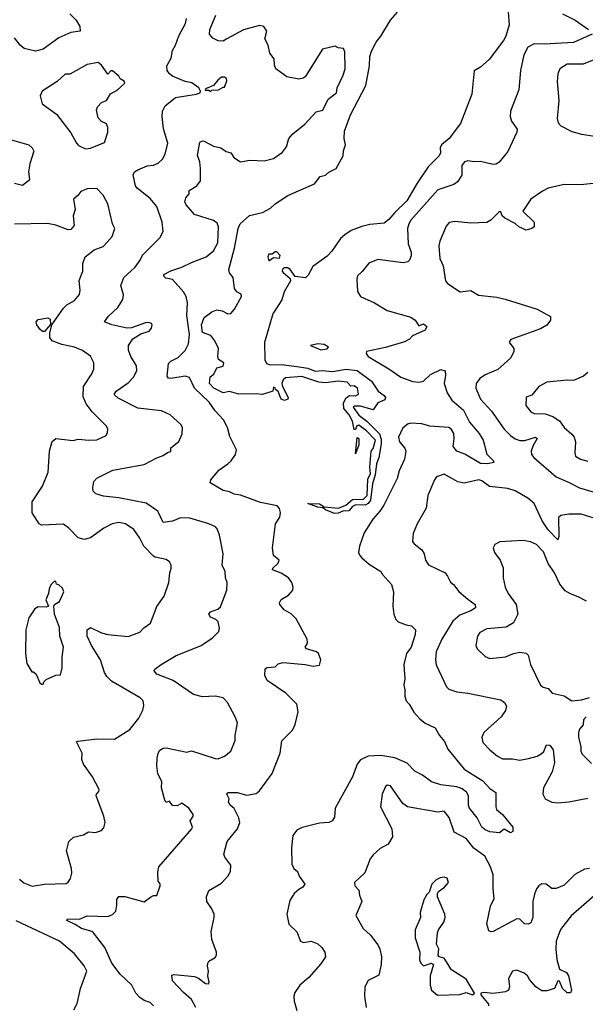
# Model space of a CAD drawing. Extents: x 1690054 to 1842981, y 782881 to 914114.
# Tile 467 of 656: x 1805987 to 1809570, y 806914 to 813147. Entities that reach past the tile are written whole.
import ezdxf

# ---------------------------------------------------------------- set-up
doc = ezdxf.new("R2010")
doc.units = 0

msp = doc.modelspace()

# ---------------------------------------------------------------- linework, layer by layer
at = {"layer": '0CON10XD'}
for points in [[(1806305, 813184.4), (1806345.7, 813145), (1806368.6, 813105), (1806370, 813075), (1806311.2, 813065), (1806235, 813033.1), (1806135, 812960.4), (1806087.5, 812947.5), (1806015.4, 812965.4), (1805990.8, 812985), (1805955, 813033.3)], [(1807304.4, 810335.6), (1807325.6, 810354.4), (1807353.8, 810395), (1807361.2, 810425), (1807318.3, 810508.3), (1807302.9, 810565), (1807278, 810615), (1807225, 810672.2), (1807186.7, 810725), (1807094.5, 810815), (1807063, 810883), (1807035, 810889.6), (1806945, 810875.5), (1806928.6, 810878.6), (1806920.3, 810890.3), (1806929.7, 810970.3), (1806944, 810985), (1806990.5, 811009.5), (1807035, 811053.1), (1807056.8, 811095), (1807062.1, 811155), (1807044.7, 811275), (1807049.7, 811355), (1807042.5, 811395), (1807025.4, 811425), (1806955, 811502.7), (1806911.7, 811511.7), (1806897.5, 811525), (1806905, 811536.7), (1806945, 811558.2), (1807015, 811580.5), (1807075, 811610), (1807169.2, 811645), (1807214.4, 811685), (1807241.8, 811735), (1807246.5, 811835), (1807238.6, 811858.6), (1807215, 811875.6), (1807095, 811914.5), (1807041.5, 811975), (1807033.1, 811995), (1807039.7, 812020.3), (1807060, 812045), (1807060, 812065), (1807108.8, 812095), (1807132.7, 812127.3), (1807133.3, 812205), (1807127.5, 812247.5), (1807113.2, 812286.8), (1807127.7, 812372.3), (1807145, 812380.8), (1807155, 812378.6), (1807215, 812347.5), (1807261.2, 812335), (1807295, 812312.2), (1807324.3, 812304.3), (1807344, 812275), (1807385, 812247.5), (1807445, 812257.5), (1807535, 812254.2), (1807595, 812269.2), (1807652, 812308), (1807677.9, 812342.1), (1807691.2, 812395), (1807716.2, 812425), (1807793.8, 812485), (1807865, 812563.8), (1807906.7, 812575), (1807941.2, 812645), (1807994, 812685), (1807998, 812715), (1808036.7, 812795), (1808048.6, 812835), (1808046.4, 812943.6), (1808037.5, 812965), (1808005, 812970), (1807985, 812980), (1807905, 812960.8), (1807794.3, 812785.7), (1807783, 812777), (1807755, 812770.8), (1807680, 812785), (1807609.4, 812835), (1807601.4, 812858.6), (1807599, 812899), (1807572.2, 812935), (1807561.8, 812985), (1807540, 813025), (1807551.5, 813075), (1807534, 813105), (1807505, 813110), (1807405, 813083.1), (1807300, 813025), (1807275, 813011.2), (1807243.4, 813013.4), (1807210.3, 813030.3), (1807188.9, 813055), (1807191.4, 813085), (1807229.6, 813175)], [(1809080, 813195), (1809088.1, 813115), (1809066.2, 813043.8), (1809052, 813015), (1808960, 812895), (1808905, 812847.5), (1808866.4, 812823.6), (1808850.6, 812675), (1808779.7, 812490.3), (1808708.2, 812395), (1808657.7, 812355), (1808649.7, 812335), (1808652.2, 812305), (1808644.5, 812285.5), (1808575, 812214.7), (1808505, 812112.5), (1808438.8, 812001.2), (1808362.4, 811927.6), (1808325, 811882.9), (1808295, 811858.6), (1808205, 811850.6), (1808155, 811838.6), (1808087.6, 811812.4), (1808045.4, 811784.6), (1808018.2, 811761.8), (1807965, 811682), (1807935, 811650), (1807844.5, 811585.5), (1807815, 811530), (1807798, 811512), (1807731.2, 811521.2), (1807700, 811565), (1807685, 811575.8), (1807665, 811576.2), (1807652.7, 811567.3), (1807650, 811555), (1807655, 811546.7), (1807699.3, 811509.3), (1807702.5, 811495), (1807661.2, 811425), (1807646.4, 811373.6), (1807589.4, 811285), (1807537.1, 811102.9), (1807538.8, 810995), (1807551.2, 810971.2), (1807572.5, 810962.5), (1807646.2, 810963.8), (1807742.6, 810952.6), (1807811.3, 810941.3), (1807858.5, 810921.5), (1807905, 810926.1), (1807969.1, 810920.9), (1808054.1, 810935.9), (1808125, 810925.9), (1808215, 810858.8), (1808256.7, 810796.7), (1808295, 810768.8), (1808303.8, 810755), (1808298.8, 810741.2), (1808255, 810721.2), (1808225, 810677.5), (1808145, 810700), (1808105, 810700), (1808098.8, 810695), (1808135, 810644.4), (1808186.4, 810606.4), (1808265, 810524.6), (1808277.5, 810492.5), (1808277, 810463), (1808261.2, 810375), (1808247.8, 810335), (1808239.5, 810265), (1808220.9, 810209.1), (1808208.3, 810105), (1808195, 810084.7), (1808175, 810073.9), (1808115, 810075.5), (1808094.7, 810065.3), (1808070.9, 810039.1), (1808033.6, 810036.4), (1808005, 810023.8), (1807980.9, 810020.9), (1807925, 810043.5), (1807907, 810057), (1807875, 810060.4), (1807811.2, 810085), (1807885, 810082.5), (1807915, 810062.5), (1808005.6, 810054.4), (1808052.5, 810075), (1808095, 810109.1), (1808165, 810112.7), (1808188.5, 810135), (1808191.6, 810238.4), (1808210, 810275), (1808204.5, 810314.5), (1808213.9, 810416.1), (1808225, 810432.5), (1808240, 810485), (1808184.2, 810545), (1808135, 810581.4), (1808123, 810577), (1808115, 810552.5), (1808105, 810552.5), (1808094, 810605), (1808073.3, 810645), (1808041.1, 810685), (1808037.8, 810722.2), (1808055, 810754.5), (1808075, 810768.1), (1808113.8, 810766.2), (1808132.5, 810777.5), (1808127.1, 810815), (1808105, 810828.8), (1808085, 810827.5), (1808061.7, 810851.7), (1808005, 810859.4), (1807925, 810848.1), (1807881.7, 810851.7), (1807775, 810888.6), (1807670.7, 810879.3), (1807655, 810867.5), (1807647.1, 810845), (1807651.1, 810825), (1807686.7, 810755), (1807685.9, 810744.1), (1807665, 810736.7), (1807643.3, 810745), (1807625, 810792.5), (1807607, 810807), (1807605, 810817.5), (1807595, 810820), (1807590, 810795), (1807525, 810774), (1807485, 810778.8), (1807375, 810776.7), (1807315, 810794), (1807275, 810786), (1807216.7, 810815), (1807190, 810845), (1807193, 810887), (1807216.4, 810903.6), (1807235, 810942.5), (1807275, 810953.3), (1807280, 810975), (1807246.4, 810996.4), (1807241.2, 811015), (1807245.8, 811065), (1807224, 811115), (1807197.3, 811147.3), (1807145, 811167.5), (1807138.9, 811215), (1807155, 811261.2), (1807205, 811298.8), (1807235, 811310), (1807270, 811305), (1807305, 811285.8), (1807325, 811288.1), (1807348.5, 811315), (1807391.4, 811395), (1807389.4, 811409.4), (1807363.3, 811425), (1807346.7, 811445), (1807340, 811515), (1807316.7, 811545), (1807312.5, 811565), (1807348.6, 811701.4), (1807371.6, 811825), (1807383.5, 811855), (1807442.8, 811907.2), (1807525, 811926), (1807575.2, 811954.8), (1807605, 811981.5), (1807686.2, 812035), (1807855, 812107.5), (1807890, 812155), (1807925, 812162.5), (1807945, 812182.5), (1807992.5, 812205), (1808036.7, 812285), (1808037, 812317), (1808051.4, 812355), (1808041.2, 812395), (1808045, 812442.5), (1808082.4, 812545), (1808178.8, 812731.2), (1808202.6, 812855), (1808205.3, 812915), (1808215, 812948.1), (1808244.6, 813005), (1808275, 813043.3), (1808336.2, 813145), (1808379.4, 813195)], [(1809424.2, 813185), (1809505, 813144.5), (1809590, 813085)], [(1806833.8, 806905), (1806813.3, 806925), (1806775, 806938.1), (1806747.4, 806957.4), (1806722.9, 806985), (1806696.4, 807036.4), (1806624.4, 807105), (1806570.9, 807175), (1806527.3, 807275), (1806455, 807367.8), (1806445, 807376.2), (1806378, 807395), (1806339.2, 807419.2), (1806286.7, 807445), (1806290, 807455), (1806365, 807454.2), (1806415, 807475.5), (1806545, 807470.9), (1806575, 807483.1), (1806595.6, 807505), (1806603, 807543), (1806601.9, 807578.1), (1806615, 807596.2), (1806654.1, 807595.9), (1806775, 807562.5), (1806815, 807593.3), (1806835, 807602.5), (1806855, 807602.5), (1806877.5, 807665), (1806877, 807677), (1806863.3, 807695), (1806861.7, 807751.7), (1806867.5, 807785), (1807077.5, 808025), (1807080.8, 808035), (1807067.5, 808075), (1807086, 808105), (1807085.8, 808115), (1807058.8, 808155), (1807015, 808186.7), (1806985, 808170), (1806955, 808172.5), (1806935, 808200), (1806915, 808192.5), (1806906.4, 808206.4), (1806885.8, 808285), (1806887.1, 808325), (1806862.7, 808372.7), (1806855.7, 808425), (1806857, 808473), (1806863.3, 808505), (1806875, 808524), (1806895, 808535.7), (1806915, 808537.4), (1807045, 808511.2), (1807075, 808518.8), (1807225, 808470), (1807245, 808469.2), (1807283.3, 808485), (1807325, 808516.2), (1807352.9, 808585), (1807351.4, 808615), (1807365.7, 808695.7), (1807352, 808735), (1807303.8, 808825), (1807276.7, 808855), (1807225, 808865.6), (1807145, 808861.5), (1807087.5, 808875), (1806960, 808965), (1806856.7, 809005), (1806838.8, 809025), (1806843.8, 809035), (1806884, 809065), (1806978.6, 809121.4), (1807100.1, 809169.9), (1807136, 809185), (1807208.8, 809235), (1807248, 809275), (1807252, 809295), (1807244.3, 809335), (1807229.5, 809349.5), (1807195.3, 809365.3), (1807184.5, 809385), (1807195, 809398.5), (1807241.2, 809415), (1807259.1, 809430.9), (1807298.1, 809535), (1807301.4, 809585), (1807290.8, 809615), (1807288, 809655), (1807270, 809695), (1807275.8, 809765), (1807252.9, 809885), (1807238, 809925), (1807226.6, 809936.6), (1807185, 809956.9), (1807065, 809991.5), (1807005, 809994.4), (1806955, 809973.6), (1806895, 809964.3), (1806863.1, 810035), (1806787.4, 810087.4), (1806615, 810121.2), (1806518, 810132), (1806470, 810145), (1806452.4, 810162.4), (1806449.4, 810185), (1806455.8, 810224.2), (1806476.2, 810245), (1806576.7, 810295), (1806775, 810332.1), (1806855, 810374.4), (1806895, 810388), (1806922.4, 810407.6), (1806945, 810412.9), (1806945, 810436.7), (1806995, 810478), (1807015.7, 810525), (1807018, 810565), (1807008, 810585), (1806940, 810645), (1806885, 810671.9), (1806735, 810688.4), (1806610.3, 810750.3), (1806586, 810775), (1806599.2, 810795), (1806675, 810847.8), (1806707.8, 810885), (1806728.5, 810925), (1806726.9, 810956.9), (1806691.9, 811015), (1806675.7, 811055), (1806675.7, 811085), (1806703.2, 811126.8), (1806755, 811158.8), (1806806.7, 811175), (1806821.2, 811195), (1806826.7, 811215), (1806822.5, 811225), (1806805, 811231.2), (1806785, 811227.5), (1806695, 811197.1), (1806665, 811194.3), (1806570, 811215), (1806523.8, 811235), (1806549.4, 811270.6), (1806607.8, 811325), (1806641.1, 811375), (1806644.3, 811405), (1806627.1, 811465), (1806645.8, 811515), (1806718.5, 811581.5), (1806750.6, 811625), (1806765, 811656.9), (1806874.5, 811765.5), (1806895.8, 811805.8), (1806890, 811865), (1806854.7, 811964.7), (1806814.4, 812015), (1806730.9, 812080.9), (1806720.9, 812095), (1806705.8, 812165), (1806715, 812183.8), (1806735, 812195.8), (1806795, 812221.2), (1806835, 812225.5), (1806865, 812238.6), (1806892.5, 812265), (1806908.1, 812295), (1806924.4, 812365), (1806897, 812457), (1806888.9, 812535), (1806892.1, 812567.9), (1806907.6, 812602.4), (1806975, 812655.6), (1807105, 812676.7), (1807130, 812685), (1807132.5, 812695), (1807122.5, 812715), (1807077.5, 812747.5), (1807035, 812756.5), (1806955, 812790), (1806935, 812804.3), (1806921.9, 812825), (1806920, 812855), (1806946.7, 812903.3), (1806955, 812951.2), (1806974.4, 812985), (1806994.7, 813045.3), (1807036.7, 813123.3), (1807043.3, 813155)], [(1809612.5, 813055), (1809495, 813001.8), (1809311.2, 812991.2), (1809245, 812993.5), (1809205, 812972.2), (1809179.6, 812925), (1809158.8, 812825), (1809147.9, 812702.1), (1809095, 812567.5), (1809094.3, 812535), (1809102.9, 812505), (1809138.1, 812455), (1809136.7, 812435), (1809078.1, 812311.9), (1809024.6, 812245.4), (1809005, 812233.5), (1808985, 812231.5), (1808905, 812250), (1808865, 812247.8), (1808825, 812254.6), (1808805, 812248.2), (1808787.5, 812225), (1808786.7, 812163.3), (1808759.7, 812120.3), (1808735.8, 812104.2), (1808635, 812070.6), (1808465, 811877.8), (1808451.5, 811855), (1808443.9, 811825), (1808447.9, 811727.9), (1808466.7, 811675), (1808466.7, 811653.3), (1808455.5, 811624.5), (1808445, 811614.4), (1808415, 811607.3), (1808255, 811630), (1808197.5, 811605), (1808157.1, 811552.9)], [(1806405, 812330), (1806435, 812333.3), (1806525, 812370), (1806544.4, 812435), (1806545.7, 812465.7), (1806537.3, 812487.3), (1806505, 812502.5), (1806483.3, 812525), (1806473.3, 812575), (1806480, 812595), (1806505, 812622.5), (1806537.5, 812635), (1806562.3, 812677.7), (1806605, 812700), (1806652.5, 812745), (1806648.3, 812758.3), (1806623.6, 812773.6), (1806615, 812790), (1806575, 812822.5), (1806565, 812822.5), (1806545, 812802.5), (1806505, 812860), (1806483.6, 812876.4), (1806415, 812864), (1806305, 812803.3), (1806275, 812803.3), (1806225, 812755.8), (1806130, 812695), (1806116, 812665), (1806128.8, 812615), (1806219.7, 812549.7), (1806310.5, 812430.5), (1806345.9, 812365.9), (1806360.3, 812350.3), (1806405, 812330)], [(1809635, 812896.9), (1809555, 812866.2), (1809455, 812865.5), (1809409.2, 812835), (1809394.6, 812805.4), (1809390.9, 812755), (1809400.9, 812635), (1809390.7, 812520.7), (1809398.1, 812495), (1809415.3, 812475.3), (1809485, 812438.9), (1809545, 812421.5), (1809685, 812402.3)], [(1807195, 812692.5), (1807205, 812700), (1807247, 812703), (1807275, 812720), (1807285, 812720), (1807299.3, 812760.7), (1807297.5, 812775), (1807285, 812782.5), (1807265, 812782.5), (1807242.5, 812765), (1807215, 812730), (1807165, 812710), (1807161.7, 812701.7), (1807185, 812700), (1807195, 812692.5)], [(1805912.9, 812392.9), (1806045, 812354.4), (1806067.1, 812335), (1806076.9, 812315), (1806050.4, 812235), (1806043.8, 812185), (1806049.1, 812135), (1806043.3, 812126.7), (1806005, 812097.5), (1805955, 812109.6)], [(1809641.3, 812111.3), (1809538.1, 812101.9), (1809435, 812103.8), (1809335, 812081.1), (1809297.7, 812062.3)], [(1805985, 807707.5), (1806012.8, 807682.8), (1806066.8, 807663.2), (1806145, 807674.3), (1806280.7, 807679.3), (1806295, 807687.5), (1806308.8, 807711.2), (1806317.1, 807745), (1806315.6, 807775), (1806284.2, 807885), (1806298, 807945), (1806328.3, 807971.7), (1806392.3, 807987.7), (1806422.9, 808007.1), (1806467, 808003), (1806505, 808014.2), (1806519.1, 808030.9), (1806527.5, 808065), (1806520.8, 808105), (1806472, 808235), (1806473.8, 808245), (1806489.4, 808260.6), (1806490, 808275), (1806448.1, 808355), (1806390.5, 808435), (1806381.5, 808465), (1806383.1, 808505), (1806346.7, 808575), (1806355, 808581.2), (1806475, 808595.6), (1806587.9, 808592.1), (1806683.8, 808655), (1806741.2, 808725), (1806766.7, 808776.7), (1806773.8, 808805), (1806768.8, 808835), (1806750, 808855), (1806569.2, 808959.2), (1806539.5, 808989.5), (1806523.6, 809015), (1806498.5, 809095), (1806442, 809185), (1806413.9, 809243.9), (1806414.2, 809285.8), (1806435, 809300.5), (1806505, 809265.5), (1806545, 809255.4), (1806675, 809241.9), (1806749.1, 809270.9), (1806773.2, 809296.8), (1806815, 809326.7), (1806856.6, 809433.4), (1806903, 809497), (1806931.2, 809585), (1806938, 809645), (1806947.5, 809672.5), (1806946, 809695), (1806936.2, 809715), (1806915, 809729.2), (1806845, 809744.4), (1806835, 809751.4), (1806773.1, 809815), (1806748.5, 809865), (1806709.4, 809919.4), (1806656.8, 809956.8), (1806615, 809963.5), (1806573.1, 809956.9), (1806520.6, 809929.4), (1806435, 809867.8), (1806395, 809856.7), (1806356.9, 809866.9), (1806298.9, 809928.9), (1806265, 809953.1), (1806125, 809946.9), (1806110, 809955), (1806065.6, 810025), (1806065.5, 810094.5), (1806131.8, 810195), (1806167.5, 810282.5), (1806175.5, 810415), (1806192.2, 810477.8), (1806215, 810495.6), (1806325, 810482.9), (1806357.3, 810492.7), (1806425, 810485.8), (1806475, 810488), (1806534, 810516), (1806543.8, 810535), (1806546, 810555), (1806538, 810575), (1806445.4, 810665.4), (1806408.9, 810715), (1806390.2, 810760.2), (1806391.2, 810825), (1806444.5, 810905.5), (1806455.7, 810935), (1806455.8, 810975), (1806435, 811016.2), (1806385, 811054), (1806334.5, 811074.5), (1806255, 811091.1), (1806193.6, 811113.6), (1806177.8, 811135), (1806177.6, 811162.4), (1806190, 811215), (1806265, 811321.2), (1806285, 811341.2), (1806335, 811368.8), (1806365, 811407.5), (1806371.2, 811435), (1806364.1, 811495.9), (1806386.2, 811555), (1806387, 811603), (1806402.5, 811645), (1806459.3, 811690.7), (1806515, 811711.2), (1806541.7, 811738.3), (1806573.8, 811775), (1806588.8, 811825), (1806574, 811855), (1806545, 811982.5), (1806515, 812036.7), (1806475, 812077.5), (1806413.9, 812076.1), (1806375, 812060), (1806355.9, 812034.1), (1806328.3, 812011.7), (1806338.8, 811945), (1806326.7, 811905), (1806332.5, 811845), (1806311.7, 811818.3), (1806295, 811817.5), (1806215, 811846), (1806162.3, 811857.7), (1805955, 811852.9)], [(1809297.7, 812062.3), (1809225, 812010), (1809173.3, 811935), (1809246.2, 811865), (1809245, 811836.2), (1809230, 811825), (1809195, 811814.7), (1809148, 811835), (1809125, 811856.7), (1809059.7, 811889.7), (1809043.3, 811905), (1809035, 811930), (1809025, 811932.5), (1808972, 811878), (1808946.4, 811863.6), (1808845, 811860), (1808745, 811870), (1808707.6, 811862.4), (1808689.2, 811840.8), (1808648.1, 811745), (1808640.8, 811715), (1808647.9, 811635), (1808669.1, 811589.1), (1808683.8, 811495), (1808697.3, 811477.3), (1808777.5, 811425), (1808845, 811432.5), (1808893.9, 811403.9), (1809009.8, 811389.8), (1809062.9, 811377.1), (1809265, 811314), (1809349.3, 811269.3), (1809350, 811245), (1809325, 811214.3), (1809285, 811190.6), (1809097.3, 811122.7), (1809086.7, 811105), (1809116.2, 811065), (1809117.5, 811045), (1809096.2, 811005), (1809015, 810931.9), (1808935, 810898.9), (1808902, 810875), (1808878.6, 810845), (1808875.8, 810815), (1808905.6, 810745), (1808975, 810668.6), (1809055.7, 810555.7), (1809095.3, 810515.3), (1809125, 810493.8), (1809155, 810482.6), (1809187.2, 810482.8), (1809254.3, 810504.3), (1809265, 810496.2), (1809238.3, 810451.7), (1809225.6, 810415.6), (1809228.9, 810395), (1809243.5, 810375), (1809385, 810252.9), (1809468.1, 810218.1), (1809532.7, 810182.7), (1809625, 810155.4)], [(1807565, 811620), (1807595, 811642.5), (1807631.7, 811638.3), (1807636.7, 811655), (1807615, 811676.7), (1807605, 811676.7), (1807587, 811663), (1807565, 811662.5), (1807558.8, 811645), (1807565, 811620)], [(1808157.1, 811552.9), (1808127.5, 811525), (1808122.9, 811505), (1808126.8, 811426.8), (1808145, 811394.4), (1808235.3, 811355.3), (1808315.6, 811305.6), (1808464.1, 811264.1), (1808492, 811245), (1808515, 811210), (1808545, 811222), (1808565.8, 811205), (1808555, 811182.5), (1808475, 811146), (1808456.7, 811125), (1808425, 811107.5), (1808305, 811071.1), (1808184.2, 811045.8), (1808181.2, 811035), (1808194, 811015), (1808325, 810937.9), (1808400.8, 810885), (1808477.2, 810857.2), (1808515, 810852.2), (1808545, 810859.4), (1808589.2, 810900.8), (1808655, 810932.1), (1808682.5, 810925), (1808683.1, 810896.9), (1808676.1, 810845), (1808695.4, 810785), (1808725, 810739.6), (1808798.2, 810675), (1808835, 810600), (1808896.7, 810526.7), (1808921.9, 810485), (1808946.3, 810396.3), (1808988.8, 810355), (1808990, 810345), (1808950, 810335), (1808905, 810338.3), (1808806.7, 810396.7), (1808755, 810414.8), (1808732.9, 810445), (1808739.8, 810495), (1808736.7, 810526.7), (1808722.4, 810552.4), (1808705.7, 810565), (1808584, 810574), (1808535, 810588.5), (1808465, 810592.7), (1808443.4, 810586.6), (1808410.9, 810559.1), (1808386.4, 810505), (1808391.8, 810475), (1808425.5, 810435), (1808432.2, 810415), (1808424.5, 810365.5), (1808390.9, 810290.9), (1808378.1, 810241.9), (1808292.5, 810075), (1808267.5, 810035), (1808223.8, 809985), (1808168, 809898), (1808139.4, 809815), (1808133.3, 809775), (1808140.6, 809755), (1808155, 809740), (1808201.1, 809701.1), (1808273.6, 809653.6), (1808285, 809634.2), (1808342.8, 809572.8), (1808355.7, 809525), (1808350.8, 809435), (1808355.8, 809385), (1808369.7, 809349.7), (1808385, 809336), (1808435, 809315.8), (1808469.5, 809309.5), (1808493.3, 809285), (1808491.2, 809255), (1808466.7, 809175), (1808437.5, 809135), (1808420, 809065), (1808425.8, 808975), (1808420, 808935), (1808427.5, 808905), (1808427.1, 808865), (1808435.6, 808835.6), (1808454.5, 808814.5), (1808483.1, 808763.1), (1808521.1, 808721.1), (1808554.6, 808694.6), (1808619.2, 808665), (1808645, 808616.2), (1808677.5, 808577.5), (1808699.1, 808529.1), (1808802.7, 808402.7), (1808919.7, 808329.7), (1808965, 808280), (1809003.8, 808255), (1809002.5, 808165), (1809007.6, 808147.6), (1809045, 808115.8), (1809110.5, 808035), (1809110.8, 808009.2), (1809095, 808000), (1809055, 808022.5), (1809025, 808000), (1808965, 808006), (1808935, 808019.2), (1808914.5, 808035), (1808884.4, 808095), (1808835, 808155.8), (1808829.1, 808175), (1808829.1, 808235), (1808817.3, 808257.3), (1808788.6, 808278.6), (1808755, 808290.3), (1808655.4, 808304.6), (1808595, 808321.8), (1808538.8, 808365), (1808490.6, 808390.6), (1808440.2, 808440.2), (1808363.8, 808473.8), (1808275, 808490.3), (1808195, 808484.4), (1808145, 808462.9), (1808125.5, 808435), (1808094.5, 808355), (1807984.7, 808155.3), (1807980.3, 808099.7), (1807966.2, 808075), (1807945, 808064.3), (1807885, 808060.9), (1807775.4, 808034.6), (1807743, 808017), (1807716.4, 807983.6), (1807708.2, 807905), (1807710.6, 807800.6), (1807723.9, 807773.9), (1807745.7, 807755), (1807758.1, 807725), (1807793.8, 807675), (1807781.2, 807655), (1807755, 807642), (1807726, 807615), (1807698.5, 807571.5), (1807679.5, 807485), (1807692.4, 807422.4), (1807742.7, 807372.7), (1807765, 807313.3), (1807785, 807306.7), (1807833.6, 807313.6), (1807875, 807296.7), (1807900, 807275), (1807920, 807245), (1807923.3, 807215), (1807895, 807171.2), (1807818.9, 807085), (1807761.9, 807035), (1807730, 806990), (1807722.9, 806965), (1807726.1, 806935), (1807742.7, 806875)], [(1806132.3, 811172.3), (1806116.7, 811185), (1806096.7, 811215), (1806092.5, 811235), (1806105, 811248.8), (1806165, 811260), (1806181.2, 811251.2), (1806183.3, 811216.7), (1806145, 811174), (1806132.3, 811172.3)], [(1807895, 811057.1), (1807935, 811063.8), (1807942.5, 811075), (1807915, 811091.2), (1807875, 811095.8), (1807830, 811085), (1807895, 811057.1)], [(1809585, 810913.8), (1809558.7, 810891.3), (1809495, 810863.1), (1809455, 810865.5), (1809325, 810853.1), (1809274.5, 810825.5), (1809230.7, 810769.3), (1809195, 810756.7), (1809193.5, 810705), (1809225, 810663.8), (1809245, 810654), (1809315, 810651.9), (1809364.6, 810634.6), (1809405, 810607.1), (1809435.8, 810565), (1809485, 810524.2), (1809499.4, 810505), (1809507.8, 810475), (1809502.9, 810405), (1809508, 810385), (1809540, 810365), (1809585, 810353.1)], [(1808115, 810400), (1808125, 810502.5), (1808136, 810495), (1808136, 810455), (1808115, 810400)], [(1807102.2, 806895), (1807074.6, 806944.6), (1807025, 806990), (1806955, 807063.3), (1806950.7, 807099.3), (1806965, 807103.3), (1807095, 807091.1), (1807120.4, 807080.4), (1807165, 807045.7), (1807182.5, 807045), (1807186.9, 807055), (1807178.9, 807095), (1807182.9, 807125), (1807175.8, 807155), (1807178, 807175), (1807185, 807186.7), (1807225, 807210), (1807234.4, 807225), (1807233.8, 807245), (1807204.8, 807324.8), (1807200.9, 807375), (1807219.4, 807465), (1807218, 807485), (1807205, 807519.5), (1807171.9, 807565), (1807169.4, 807595), (1807184.4, 807635), (1807265, 807682), (1807305.8, 807725), (1807322.5, 807755), (1807324.7, 807794.7), (1807286.2, 807845), (1807280, 807865), (1807300.8, 807945), (1807367.1, 808025), (1807380.8, 808065), (1807374.4, 808094.4), (1807345, 808153.3), (1807320, 808175), (1807310, 808195), (1807313.8, 808215), (1807300, 808245), (1807307.5, 808255), (1807364.3, 808255.7), (1807425, 808237.5), (1807485, 808249.2), (1807505, 808266), (1807587.1, 808375), (1807637.5, 808505), (1807647.6, 808582.4), (1807715, 808650.8), (1807732.5, 808685), (1807750.8, 808765), (1807743.3, 808815), (1807672.9, 808885), (1807554, 808965), (1807540.8, 808995), (1807541.2, 809038.8), (1807555, 809046.7), (1807605, 809051.2), (1807625, 809070), (1807655, 809078.8), (1807796.1, 809066.1), (1807845.9, 809054.1), (1807885, 809061.2), (1807894.1, 809094.1), (1807878.8, 809135), (1807866.7, 809145), (1807804, 809165), (1807795.8, 809175), (1807805, 809192), (1807810.8, 809205), (1807807.1, 809225), (1807738.1, 809355), (1807705.9, 809385.9), (1807661.2, 809411.2), (1807634, 809445), (1807632.5, 809455), (1807643.8, 809476.2), (1807690, 809505), (1807718, 809535), (1807720, 809555), (1807710.6, 809585), (1807688.8, 809615), (1807642.9, 809642.9), (1807589.2, 809665), (1807590.6, 809675), (1807625, 809707.5), (1807630.9, 809725), (1807594.1, 809755), (1807588.8, 809805), (1807608.2, 809955), (1807635, 809997.5), (1807638.2, 810028.2), (1807633, 810053), (1807618.8, 810068.8), (1807511.4, 810091.4), (1807385, 810137.1), (1807345, 810143.1), (1807315, 810158.1), (1807276.8, 810166.8), (1807192.5, 810215), (1807197.5, 810235), (1807248, 810295), (1807304.4, 810335.6)], [(1809625, 809992.3), (1809542.7, 810017.3), (1809465, 810016.8), (1809415, 810007.8), (1809400, 809995), (1809402, 809875), (1809395, 809854), (1809335, 809918.5), (1809295.7, 809975.7), (1809244.6, 810084.6), (1809205, 810119.2), (1809125, 810165.6), (1809078.6, 810178.6), (1808963.2, 810193.2), (1808915, 810227.3), (1808895, 810233.5), (1808802.6, 810212.6), (1808762.4, 810222.4), (1808675, 810270), (1808627, 810253), (1808613.8, 810235), (1808572, 810135), (1808560.6, 810055), (1808505.6, 809955), (1808480, 809895), (1808474.2, 809845), (1808485, 809830), (1808535, 809791.2), (1808548.6, 809765), (1808557.8, 809725), (1808575.4, 809695.4), (1808681.2, 809645), (1808697.5, 809625), (1808715.7, 809585.7), (1808735, 809572), (1808767.8, 809527.8), (1808825, 809478.9), (1808871.4, 809445), (1808874.2, 809425), (1808844.2, 809405), (1808775, 809377.9), (1808731.1, 809338.9), (1808661.2, 809225), (1808625.5, 809145), (1808620, 809095), (1808624.1, 809064.1), (1808691.4, 808925), (1808705, 808910), (1808755, 808891.5), (1808825, 808884.4), (1809035, 808841.5), (1809058.1, 808825), (1809071.1, 808801.1), (1809064.4, 808775), (1809035.6, 808735), (1808927.5, 808635), (1808914.2, 808605), (1808920.9, 808570.9), (1808964.5, 808524.5), (1809014, 808485), (1809045, 808468.5), (1809108, 808468), (1809155, 808460), (1809209.1, 808470.9), (1809265, 808485.6), (1809290.9, 808499.1), (1809306.1, 808513.9), (1809322.7, 808557.3), (1809345, 808554.4), (1809365.5, 808524.5), (1809375.4, 808445), (1809358.8, 808385), (1809305.5, 808285), (1809301.4, 808245), (1809316, 808215), (1809357.5, 808195), (1809395, 808190.6), (1809465, 808196.7), (1809585, 808220)], [(1809576.3, 809466.3), (1809524.6, 809494.6), (1809475, 809511.8), (1809442.6, 809532.6), (1809409.1, 809575), (1809374, 809645), (1809334.8, 809704.8), (1809305, 809777.7), (1809260, 809825), (1809221.5, 809841.5), (1809175, 809850.5), (1809028.8, 809841.2), (1808997.5, 809825), (1808986.7, 809805), (1808993.8, 809775), (1809030.8, 809725), (1809048.3, 809678.3), (1809049.2, 809615), (1809062.5, 809555), (1809080.8, 809515), (1809131.4, 809445), (1809141.4, 809385), (1809115, 809328.8), (1809068.5, 809301.5), (1808945, 809291.4), (1808901.3, 809268.7), (1808887.5, 809245), (1808876.4, 809186.4), (1808883.8, 809165), (1808935, 809116.2), (1808965, 809104.2), (1809065, 809114), (1809114.4, 809135.6), (1809155, 809144.2), (1809195, 809136.9), (1809208.6, 809125), (1809222.9, 809065), (1809285.6, 808935.6), (1809301.9, 808921.9), (1809335, 808912.5), (1809360, 808885), (1809435, 808867.1), (1809485, 808836.4), (1809545, 808841.2), (1809595, 808856.2)], [(1806135, 808940), (1806140, 808955), (1806155, 808970), (1806215, 808997.5), (1806245, 809000), (1806256.7, 809045), (1806256, 809115), (1806264, 809175), (1806242, 809245), (1806239.7, 809299.7), (1806207.5, 809385), (1806202.5, 809435), (1806207.5, 809445), (1806240, 809465), (1806266.2, 809525), (1806258.3, 809548.3), (1806235, 809570), (1806220, 809575), (1806215, 809590), (1806205, 809590), (1806185, 809570), (1806173.3, 809545), (1806170, 809515), (1806153.3, 809475), (1806170, 809435), (1806155, 809427.5), (1806105, 809430), (1806082.1, 809417.9), (1806045, 809360), (1806026.7, 809285), (1806024.2, 809135), (1806032.7, 809072.7), (1806065, 809020), (1806075, 809020), (1806092.5, 809005), (1806115, 808950), (1806125, 808940), (1806135, 808940)], [(1809575.6, 808734.4), (1809558.5, 808715), (1809556.9, 808683.1), (1809533.6, 808656.4), (1809527.3, 808635), (1809526.7, 808605), (1809541.9, 808545), (1809541.5, 808515), (1809550.8, 808495), (1809609.6, 808439.6)], [(1809595, 807773.2), (1809565, 807769.8), (1809503.4, 807736.6), (1809435, 807668.6), (1809385, 807646.9), (1809357.9, 807647.9), (1809322.5, 807675), (1809295, 807678), (1809275, 807664), (1809261.4, 807645), (1809248.3, 807611.7), (1809237.8, 807565), (1809238.2, 807465), (1809225, 807430), (1809208.3, 807421.7), (1809185, 807423.8), (1809155, 807454.2), (1809135, 807454.5), (1808985, 807374.3), (1808972.5, 807372.5), (1808958.8, 807378.8), (1808945.9, 807424.1), (1808968.6, 807535), (1808992.5, 807585), (1808985.9, 807645.9), (1808986.2, 807733.8), (1808968.8, 807785), (1808932.2, 807852.2), (1808863.2, 807903.2), (1808815, 807964.4), (1808738, 808005), (1808707.2, 808097.2), (1808675, 808138), (1808635, 808131.4), (1808442.5, 808165), (1808413.8, 808185), (1808335, 808296.7), (1808315, 808302.5), (1808305, 808292.5), (1808283.8, 808245), (1808272, 808165), (1808343.8, 808025), (1808348, 807975), (1808321.2, 807928.8), (1808269.7, 807900.3), (1808225, 807861.2), (1808207.5, 807835), (1808174.1, 807745.9), (1808108, 807685), (1808110.8, 807665), (1808135, 807637.5), (1808138.8, 807605), (1808154, 807565), (1808115.9, 807475.9), (1808162.9, 807395), (1808210.9, 807350.9), (1808253.9, 807293.9), (1808267.8, 807265), (1808278.9, 807215), (1808276.8, 807166.8), (1808261.7, 807098.3), (1808193.8, 807065), (1808172.5, 807025), (1808170, 806965), (1808182, 806895)], [(1808632.3, 806972.3), (1808775, 806976.2), (1808815, 806988.8), (1808855, 806973.8), (1808867.5, 806985), (1808815, 807073.3), (1808722.1, 807132.1), (1808675.7, 807205.7), (1808644.2, 807214.2), (1808638, 807225), (1808642, 807265), (1808628, 807295), (1808634.1, 807365.9), (1808638.8, 807385), (1808674.2, 807435), (1808682.5, 807465), (1808680, 807485), (1808633.3, 807595), (1808632.5, 807615), (1808640.7, 807629.3), (1808676.7, 807655), (1808702.5, 807685), (1808695, 807712.5), (1808675, 807718.8), (1808650, 807715), (1808625, 807702.5), (1808597.5, 807675), (1808580, 807625), (1808565, 807610), (1808546.7, 807575), (1808524, 807495), (1808526.7, 807465), (1808491.2, 807385), (1808492.5, 807335), (1808522, 807245), (1808520, 807195), (1808527.5, 807175), (1808545, 807158.6), (1808595, 807175.8), (1808607, 807167), (1808586.7, 807095), (1808587.5, 807035), (1808595, 807003.3), (1808632.3, 806972.3)], [(1809625, 807601.4), (1809479.1, 807475), (1809412.8, 807387.2), (1809385.8, 807315), (1809383, 807263), (1809388.9, 807198.9), (1809406.3, 807136.3), (1809450.8, 807115), (1809463.3, 807095), (1809482, 807005), (1809475, 806986.7), (1809455, 806987.5), (1809424.8, 807014.8), (1809405, 807061.2), (1809395, 807063.8), (1809375, 807014.5), (1809325, 806998.9), (1809295, 807000.6), (1809255.6, 807025.6), (1809215, 807072.5), (1809203.3, 807095), (1809182.3, 807112.3), (1809135, 807131.2), (1809107.5, 807125), (1809083, 807077), (1809090, 807025), (1809082.5, 807005), (1809065, 806993.8), (1808985, 806982), (1808929.5, 806989.5), (1808907.5, 806985), (1808908.8, 806975), (1808956, 806915), (1808955.9, 806904.1)], [(1806329.7, 806880.3), (1806350.9, 806919.1), (1806372.2, 807015), (1806412.5, 807125), (1806395, 807158), (1806334.4, 807234.4), (1806239.2, 807315), (1805965, 807442.7)]]:
    msp.add_lwpolyline(points, dxfattribs=at)

doc.saveas('drawing.dxf')
